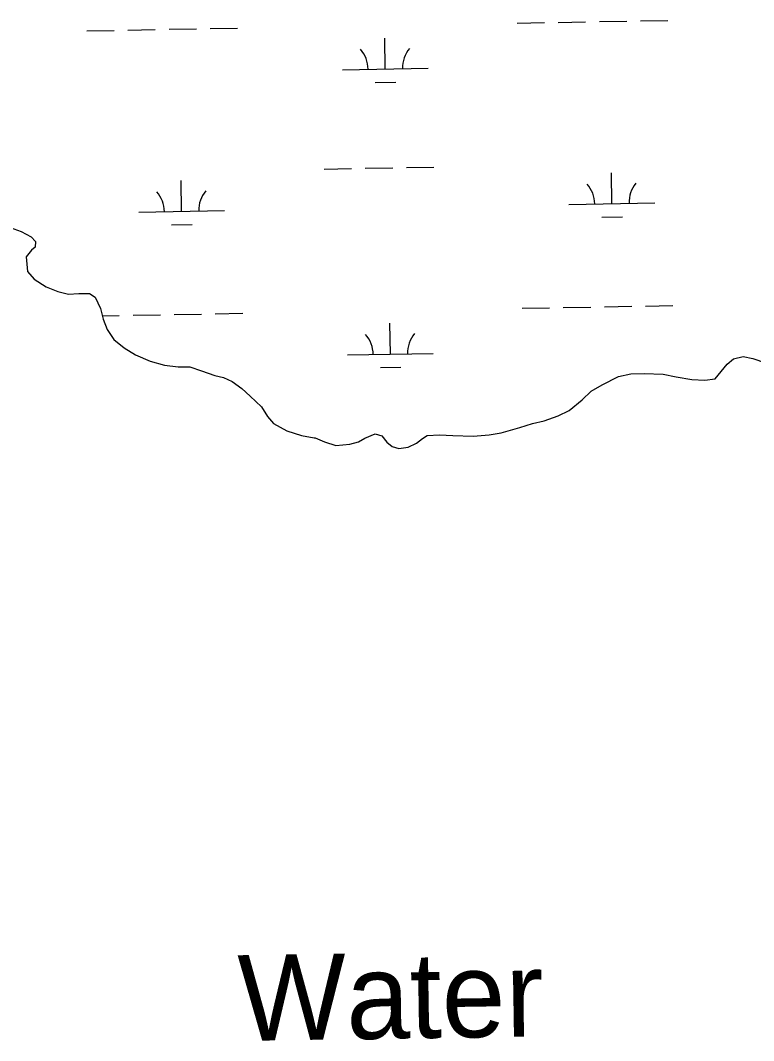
# Model space of a CAD drawing. Extents: x 3914892 to 3953151, y 242587 to 268572.
# Drawn here: x 3937212 to 3938068, y 249937 to 251126 of the extents above; entities that cross this region are included whole.
import ezdxf

# ---------------------------------------------------------------- set-up
doc = ezdxf.new("R2010")
doc.units = 0
doc.layers.add('V-RIVR-IDEN', color=7, linetype='Continuous')
doc.layers.add('V-WETL-SWMP', color=7, linetype='Continuous')

msp = doc.modelspace()

# ---------------------------------------------------------------- linework, layer by layer
at = {"layer": 'V-WETL-SWMP'}
for p, q in [((3937791.7, 251123.3), (3937823.7, 251123.9)), ((3937839.7, 251124.2), (3937871.7, 251124.8)), ((3937887.7, 251125.1), (3937919.7, 251125.6)), ((3937935.7, 251125.9), (3937967.7, 251126.5)), ((3937289.9, 251114.4), (3937321.9, 251114.9)), ((3937337.9, 251115.2), (3937369.8, 251115.8)), ((3937385.8, 251116.1), (3937417.8, 251116.6)), ((3937433.8, 251116.9), (3937465.8, 251117.5)), ((3937638, 251069.8), (3937637.4, 251105.8)), ((3937588, 251068.9), (3937688, 251070.7)), ((3937626.3, 251054.2), (3937650.3, 251054.6)), ((3937566.7, 250953.1), (3937598.7, 250953.7)), ((3937614.7, 250954), (3937646.7, 250954.5)), ((3937662.7, 250954.8), (3937694.7, 250955.4)), ((3937902.3, 250912.7), (3937901.7, 250948.7)), ((3937400.5, 250903.7), (3937399.8, 250939.7)), ((3937852.3, 250911.8), (3937952.3, 250913.6)), ((3937350.5, 250902.8), (3937450.5, 250904.6)), ((3937890.6, 250897), (3937914.6, 250897.5)), ((3937200.6, 250884.8), (3937213.4, 250880.3)), ((3937388.8, 250888.1), (3937412.8, 250888.5)), ((3937213.4, 250880.3), (3937225, 250874)), ((3937225, 250874), (3937230.1, 250868.5)), ((3937229.5, 250861.8), (3937225.4, 250858.6)), ((3937230.1, 250868.5), (3937229.5, 250861.8)), ((3937225.4, 250858.6), (3937219.3, 250850.8)), ((3937219.3, 250850.8), (3937220.9, 250833.5)), ((3937220.9, 250833.5), (3937228.7, 250824.5)), ((3937228.7, 250824.5), (3937242.5, 250815.9)), ((3937242.5, 250815.9), (3937256.3, 250810.2)), ((3937256.3, 250810.2), (3937268.5, 250807)), ((3937268.5, 250807), (3937280.7, 250808)), ((3937280.7, 250808), (3937293.2, 250808)), ((3937293.2, 250808), (3937299.6, 250803.6)), ((3937299.6, 250803.6), (3937305.8, 250790.4)), ((3937305.8, 250790.4), (3937309, 250778.2)), ((3937797.6, 250790.7), (3937829.6, 250791.3)), ((3937845.6, 250791.6), (3937877.6, 250792.1)), ((3937893.6, 250792.4), (3937925.6, 250793)), ((3937941.6, 250793.3), (3937973.6, 250793.9)), ((3937308, 250782), (3937327.8, 250782.3)), ((3937309, 250778.2), (3937313.8, 250766.1)), ((3937343.8, 250782.6), (3937375.8, 250783.2)), ((3937391.8, 250783.5), (3937423.8, 250784)), ((3937439.8, 250784.3), (3937471.8, 250784.9)), ((3937313.8, 250766.1), (3937321.6, 250754.2)), ((3937644, 250737.2), (3937643.3, 250773.2)), ((3937321.6, 250754.2), (3937333.5, 250744.6)), ((3937333.5, 250744.6), (3937346.7, 250736.6)), ((3937346.7, 250736.6), (3937363.7, 250729)), ((3937594, 250736.3), (3937694, 250738.1)), ((3938036.9, 250725.6), (3938044.3, 250731.7)), ((3938044.3, 250731.7), (3938055.5, 250734.3)), ((3938055.5, 250734.3), (3938066.7, 250732.1)), ((3938066.7, 250732.1), (3938081.5, 250727)), ((3937363.7, 250729), (3937380.7, 250724.2)), ((3937380.7, 250724.2), (3937396.4, 250722.3)), ((3937396.4, 250722.3), (3937410.2, 250722.3)), ((3937410.2, 250722.3), (3937423.7, 250717.9)), ((3937423.7, 250717.9), (3937439.1, 250712.2)), ((3937632.3, 250721.6), (3937656.3, 250722)), ((3938022.8, 250708.6), (3938036.9, 250725.6)), ((3937439.1, 250712.2), (3937449.4, 250709.9)), ((3937449.4, 250709.9), (3937459.4, 250705.5)), ((3937891, 250701.5), (3937910.2, 250711.1)), ((3937910.2, 250711.1), (3937924.3, 250714.4)), ((3937924.3, 250714.4), (3937940, 250714.8)), ((3937940, 250714.8), (3937962.2, 250713.8)), ((3937962.2, 250713.8), (3937977.2, 250710.7)), ((3937977.2, 250710.7), (3937995.5, 250707.8)), ((3937995.5, 250707.8), (3938010.6, 250706.9)), ((3938010.6, 250706.9), (3938022.8, 250708.6)), ((3937459.4, 250705.5), (3937470.6, 250697.2)), ((3937470.6, 250697.2), (3937480.6, 250688.2)), ((3937867.6, 250684.1), (3937878.1, 250694.1)), ((3937878.1, 250694.1), (3937891, 250701.5)), ((3937480.6, 250688.2), (3937493.8, 250675.7)), ((3937852.5, 250671.5), (3937867.6, 250684.1)), ((3937493.8, 250675.7), (3937500.5, 250664.5)), ((3937839.7, 250665.4), (3937852.5, 250671.5)), ((3937500.5, 250664.5), (3937507.6, 250656.2)), ((3937809.6, 250656.3), (3937823.4, 250659.3)), ((3937823.4, 250659.3), (3937839.7, 250665.4)), ((3937507.6, 250656.2), (3937523.4, 250647.6)), ((3937523.4, 250647.6), (3937540.4, 250642.5)), ((3937773.3, 250645.3), (3937795.1, 250651.8)), ((3937795.1, 250651.8), (3937809.6, 250656.3)), ((3937540.4, 250642.5), (3937555.2, 250639.6)), ((3937555.2, 250639.6), (3937556.1, 250639.6)), ((3937556.1, 250639.6), (3937567, 250634.8)), ((3937567, 250634.8), (3937580.2, 250630.7)), ((3937596.6, 250632.3), (3937606.8, 250634.9)), ((3937606.8, 250634.9), (3937614.2, 250639.1)), ((3937614.2, 250639.1), (3937626.4, 250644.3)), ((3937626.4, 250644.3), (3937634.1, 250641.8)), ((3937634.1, 250641.8), (3937639.9, 250634.7)), ((3937639.9, 250634.7), (3937646, 250629.6)), ((3937674.5, 250633.2), (3937681.6, 250639)), ((3937681.6, 250639), (3937686.7, 250642.5)), ((3937686.7, 250642.5), (3937701.1, 250643.2)), ((3937701.1, 250643.2), (3937716.9, 250642.3)), ((3937716.9, 250642.3), (3937740.6, 250641.4)), ((3937740.6, 250641.4), (3937759.2, 250643)), ((3937759.2, 250643), (3937773.3, 250645.3)), ((3937580.2, 250630.7), (3937596.6, 250632.3)), ((3937646, 250629.6), (3937654, 250627)), ((3937654, 250627), (3937664.6, 250628.7)), ((3937664.6, 250628.7), (3937674.5, 250633.2))]:
    msp.add_line(p, q, dxfattribs=at)
for centre, start, end in [((3937582.8, 251069.3), 0.2532, 41.7968), ((3937693.3, 251071.3), 140.2532, 181.7968), ((3937847.1, 250912.2), 0.2532, 41.7968), ((3937957.5, 250914.1), 140.2532, 181.7968), ((3937345.2, 250903.2), 0.2532, 41.7968), ((3937455.7, 250905.2), 140.2532, 181.7968), ((3937588.7, 250736.7), 0.2532, 41.7968), ((3937699.2, 250738.7), 140.2532, 181.7968)]:
    msp.add_arc(centre, 35.2, start, end, dxfattribs=at)

# ---------------------------------------------------------------- texts
at = {"layer": 'V-RIVR-IDEN'}
msp.add_text('Water', height=100, rotation=0.8953, dxfattribs=at).set_placement((3937466.8, 249936.1))

doc.saveas('drawing.dxf')
